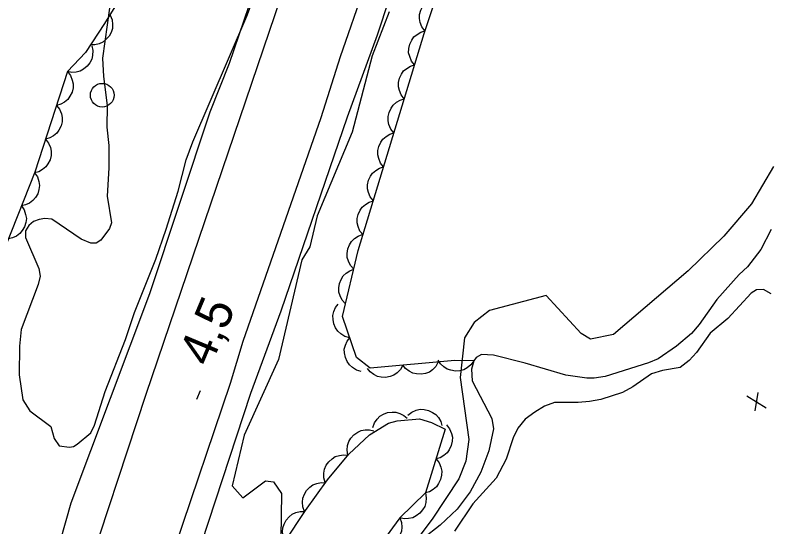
# Model space of a CAD drawing. Extents: x 282461 to 284471, y 5554090 to 5557646.
# Drawn here: x 283400.7 to 283464.4, y 5555541.8 to 5555585 of the extents above; entities that cross this region are included whole.
import ezdxf

# ---------------------------------------------------------------- set-up
doc = ezdxf.new("R2010")
doc.units = 0
for name, color, linetype in [('Niveau 2', 7, 'Continuous'), ('Niveau 21', 7, 'Continuous'), ('Niveau 3', 7, 'Continuous'), ('Niveau 36', 7, 'Continuous'), ('Niveau 4', 7, 'Continuous'), ('Niveau 44', 7, 'Continuous'), ('Niveau 7', 7, 'Continuous')]:
    doc.layers.add(name, color=color, linetype=linetype)

msp = doc.modelspace()

# ---------------------------------------------------------------- linework, layer by layer
at = {"layer": 'Niveau 2'}
for points in [[(283407.36, 5555550.38), (283408.24, 5555553.23), (283409.98, 5555557.62), (283410.73, 5555559.88), (283412.53, 5555564.41), (283413.4, 5555566.93), (283414.42, 5555570.15), (283415.09, 5555572.8), (283415.65, 5555574.3), (283420.2, 5555584.92), (283421.18, 5555587.5), (283424.65, 5555600.24), (283426.3, 5555605.74), (283429.05, 5555613.72), (283429.98, 5555616.76), (283431.95, 5555624.5), (283432.83, 5555627.18)], [(283408.62, 5555585.61), (283408.03, 5555581.39), (283408.12, 5555579.82), (283408.42, 5555577.38), (283408.39, 5555575.54), (283408.57, 5555574.01), (283408.57, 5555572.1), (283408.43, 5555569.72), (283408.8, 5555567.47), (283408.61, 5555566.98), (283407.9, 5555565.99), (283407.48, 5555565.76), (283407.05, 5555565.76), (283406.23, 5555566.08), (283403.75, 5555567.79), (283403.17, 5555567.83), (283402.67, 5555567.76), (283402.21, 5555567.57), (283401.81, 5555567.24), (283401.53, 5555566.79), (283401.53, 5555566.24), (283402.65, 5555563.6), (283402.77, 5555562.95), (283402.61, 5555562.25), (283401.17, 5555558.46), (283401.03, 5555557.06), (283400.99, 5555554.62), (283401.31, 5555552.51), (283401.9, 5555551.59), (283403.68, 5555550.25), (283403.95, 5555549.24), (283404.38, 5555548.63), (283405.25, 5555548.5), (283405.59, 5555548.58), (283405.9, 5555548.76), (283407.03, 5555549.72), (283407.36, 5555550.38)], [(283432.24, 5555585.29), (283430.78, 5555581.58), (283429.09, 5555575.13), (283426.14, 5555568.07), (283425.53, 5555565.43), (283424.86, 5555564.34), (283422.88, 5555555.93), (283419.99, 5555549.52), (283418.98, 5555545.25), (283419.87, 5555544.23), (283421.78, 5555545.66), (283422.46, 5555545.58), (283423.15, 5555544.6), (283423.09, 5555540.84)], [(283464.68, 5555572.23), (283462.8, 5555569.06), (283460.49, 5555566.34), (283457.46, 5555563.41), (283451.15, 5555558.03), (283449.21, 5555557.64), (283448.44, 5555558.12), (283445.49, 5555561.33), (283440.69, 5555560.07), (283439.4, 5555559.06), (283438.59, 5555557.76), (283438.21, 5555554.39), (283438.96, 5555549.16), (283438.7, 5555547.32), (283438.12, 5555545.85), (283435.86, 5555542.44), (283434.14, 5555540.15)]]:
    msp.add_lwpolyline(points, dxfattribs=at)
at = {"layer": 'Niveau 21'}
for points in [[(283414.13, 5555540), (283418.84, 5555553.93), (283419.91, 5555557.46), (283426.49, 5555576.38), (283428.12, 5555581.53), (283434.29, 5555599.3), (283436.32, 5555605.56), (283438.12, 5555611.58), (283442.13, 5555623.62), (283444.25, 5555630.34), (283447.3, 5555640.42), (283453.95, 5555663.59), (283456.39, 5555672.85), (283459.42, 5555684.95), (283464.49, 5555706.31), (283467.84, 5555721.65), (283469.14, 5555728.42), (283472.32, 5555743.35)], [(283415.8, 5555538.57), (283420.56, 5555553.08), (283423.11, 5555560.03), (283428.7, 5555576.41), (283431.25, 5555583.36), (283433.23, 5555589.44), (283436.37, 5555598.42), (283442.18, 5555617.12), (283444.72, 5555624.94), (283446.95, 5555632.99), (283449.31, 5555641.09), (283452.9, 5555652.39), (283455.03, 5555660.73), (283460.13, 5555678.16), (283462.15, 5555686.38), (283464.34, 5555694.72), (283467, 5555705.95), (283469.69, 5555720.07), (283473.73, 5555739.57)], [(283462.47, 5555738.31), (283461.2, 5555731.43), (283459.1, 5555721.82), (283455.87, 5555709.31), (283454.14, 5555702.08), (283452.42, 5555695.59), (283450.97, 5555689.45), (283446.43, 5555671.5), (283444.57, 5555664.44), (283442.6, 5555657.96), (283440.94, 5555651.47), (283437.13, 5555639.13), (283434.03, 5555628.3), (283430.28, 5555616.54), (283429.1, 5555612.08), (283426.86, 5555604.89), (283422.22, 5555591.86), (283420.36, 5555585.73), (283418.72, 5555580.92), (283417.08, 5555576.81), (283412, 5555561.47), (283405.35, 5555543.77), (283400.81, 5555527.66)], [(283406.23, 5555536.33), (283411.71, 5555552.99), (283429.04, 5555604.08), (283436.5, 5555626.95), (283442.28, 5555645.78), (283445.15, 5555655.85), (283449.82, 5555673), (283451.9, 5555681.28), (283458.81, 5555710.63), (283460.71, 5555718.97), (283464.36, 5555736.1)]]:
    msp.add_lwpolyline(points, dxfattribs=at)
at = {"layer": 'Niveau 3'}
for p, q in [((283415.98, 5555552.56), (283416.29, 5555553.3)), ((283463.13, 5555551.59), (283463.38, 5555553.13)), ((283462.42, 5555552.85), (283464.05, 5555551.85))]:
    msp.add_line(p, q, dxfattribs=at)
at = {"layer": 'Niveau 36'}
msp.add_circle((283408.008, 5555578.253), 1, dxfattribs=at)
at = {"layer": 'Niveau 4'}
msp.add_lwpolyline([(283464.46, 5555561.48), (283463.82, 5555561.83), (283463.24, 5555561.82), (283462.78, 5555561.53), (283460.82, 5555559.38), (283459.32, 5555558.15), (283458.18, 5555556.52), (283457.54, 5555555.83), (283456.79, 5555555.24), (283455.29, 5555555), (283454.36, 5555554.71), (283452.8, 5555553.6), (283451.93, 5555553.13), (283450.08, 5555552.54), (283449.15, 5555552.36), (283448.17, 5555552.29), (283446.19, 5555552.28), (283445.33, 5555551.98), (283444.52, 5555551.46), (283443.71, 5555550.87), (283443.08, 5555550.12), (283442.68, 5555549.3), (283442.11, 5555547.51), (283441.26, 5555545.88), (283439.3, 5555543.73), (283437.75, 5555541.41)], dxfattribs=at)
at = {"layer": 'Niveau 44'}
for points in [[(283439.37, 5555555.82), (283437.77, 5555555.84), (283430.63, 5555555.18), (283429.47, 5555556.1), (283428.28, 5555559.56), (283429.62, 5555565.12), (283435.17, 5555583.45), (283438.11, 5555592.26), (283442.62, 5555606.62), (283447.36, 5555622.84), (283456.07, 5555650.42)], [(283426.1, 5555626.08), (283424.85, 5555624.11), (283424.23, 5555621.33), (283424.96, 5555617.52), (283424.29, 5555615.14), (283422.91, 5555613.92), (283420.08, 5555612.63), (283418.69, 5555611.58), (283419.01, 5555608.35), (283419.03, 5555606.5), (283420.4, 5555601.83), (283419.67, 5555599.63), (283418.47, 5555597.48), (283416.6, 5555592.73), (283414.88, 5555590.06), (283413.04, 5555588.66), (283411.19, 5555587.84), (283409.58, 5555586.56), (283408.21, 5555584.3), (283406.6, 5555581.86), (283405.08, 5555580.24)], [(283405.08, 5555580.24), (283402.32, 5555571.75), (283399.37, 5555564.34), (283396.38, 5555561.78), (283392.92, 5555559.9), (283389.21, 5555559.42), (283385.02, 5555561.01), (283381.06, 5555563.29), (283378.25, 5555566.97), (283376.35, 5555572.5), (283373.98, 5555578.26), (283371.62, 5555582.86), (283369.96, 5555587.01), (283368.74, 5555593.7), (283367.54, 5555598.31), (283365.87, 5555602.92), (283363.98, 5555607.76), (283362.3, 5555613.29), (283359.71, 5555617.9), (283357.37, 5555620.42), (283354.32, 5555625.25)], [(283435.25, 5555583.69), (283434.99, 5555584.02), (283434.85, 5555584.4), (283434.78, 5555584.72), (283434.8, 5555585.07), (283434.89, 5555585.43), (283435.07, 5555585.77), (283435.25, 5555586.04), (283435.53, 5555586.26), (283435.85, 5555586.44), (283436.2, 5555586.53)], [(283408.68, 5555585.01), (283408.84, 5555584.62), (283408.88, 5555584.22), (283408.87, 5555583.89), (283408.75, 5555583.56), (283408.58, 5555583.23), (283408.32, 5555582.95), (283408.07, 5555582.74), (283407.75, 5555582.6), (283407.39, 5555582.51), (283407.03, 5555582.51)], [(283434.37, 5555580.82), (283434.11, 5555581.14), (283433.96, 5555581.52), (283433.87, 5555581.84), (283433.88, 5555582.19), (283433.96, 5555582.55), (283434.13, 5555582.89), (283434.31, 5555583.17), (283434.58, 5555583.39), (283434.9, 5555583.58), (283435.24, 5555583.69)], [(283407.13, 5555582.43), (283407.22, 5555582.02), (283407.19, 5555581.61), (283407.13, 5555581.29), (283406.96, 5555580.98), (283406.73, 5555580.69), (283406.43, 5555580.46), (283406.15, 5555580.29), (283405.8, 5555580.21), (283405.44, 5555580.18), (283405.08, 5555580.24)], [(283433.5, 5555577.94), (283433.24, 5555578.27), (283433.09, 5555578.64), (283433, 5555578.96), (283433.01, 5555579.31), (283433.09, 5555579.68), (283433.26, 5555580.02), (283433.44, 5555580.3), (283433.71, 5555580.52), (283434.03, 5555580.71), (283434.37, 5555580.82)], [(283405.08, 5555580.24), (283405.34, 5555579.91), (283405.48, 5555579.53), (283405.56, 5555579.21), (283405.54, 5555578.86), (283405.46, 5555578.5), (283405.28, 5555578.16), (283405.1, 5555577.89), (283404.82, 5555577.67), (283404.5, 5555577.49), (283404.15, 5555577.39)], [(283432.63, 5555575.07), (283432.37, 5555575.39), (283432.21, 5555575.77), (283432.13, 5555576.09), (283432.14, 5555576.44), (283432.22, 5555576.8), (283432.39, 5555577.15), (283432.57, 5555577.42), (283432.84, 5555577.65), (283433.16, 5555577.83), (283433.5, 5555577.94)], [(283404.15, 5555577.39), (283404.41, 5555577.06), (283404.56, 5555576.68), (283404.63, 5555576.36), (283404.61, 5555576.01), (283404.53, 5555575.65), (283404.35, 5555575.31), (283404.17, 5555575.04), (283403.9, 5555574.82), (283403.57, 5555574.64), (283403.23, 5555574.54)], [(283431.76, 5555572.19), (283431.5, 5555572.52), (283431.34, 5555572.9), (283431.26, 5555573.22), (283431.27, 5555573.57), (283431.35, 5555573.93), (283431.52, 5555574.27), (283431.7, 5555574.55), (283431.97, 5555574.77), (283432.29, 5555574.96), (283432.63, 5555575.07)], [(283403.23, 5555574.54), (283403.48, 5555574.21), (283403.63, 5555573.83), (283403.7, 5555573.51), (283403.69, 5555573.16), (283403.6, 5555572.8), (283403.42, 5555572.46), (283403.24, 5555572.19), (283402.97, 5555571.97), (283402.65, 5555571.79), (283402.3, 5555571.69)], [(283430.89, 5555569.32), (283430.63, 5555569.65), (283430.47, 5555570.02), (283430.39, 5555570.34), (283430.4, 5555570.69), (283430.48, 5555571.06), (283430.65, 5555571.4), (283430.83, 5555571.67), (283431.1, 5555571.9), (283431.42, 5555572.09), (283431.76, 5555572.19)], [(283402.3, 5555571.69), (283402.53, 5555571.34), (283402.65, 5555570.96), (283402.71, 5555570.63), (283402.66, 5555570.28), (283402.56, 5555569.93), (283402.36, 5555569.6), (283402.16, 5555569.34), (283401.87, 5555569.14), (283401.54, 5555568.98), (283401.19, 5555568.9)], [(283401.19, 5555568.9), (283401.42, 5555568.56), (283401.54, 5555568.17), (283401.6, 5555567.84), (283401.56, 5555567.5), (283401.45, 5555567.14), (283401.25, 5555566.81), (283401.05, 5555566.56), (283400.76, 5555566.35), (283400.43, 5555566.2), (283400.08, 5555566.12)], [(283430.02, 5555566.45), (283429.76, 5555566.77), (283429.6, 5555567.15), (283429.52, 5555567.47), (283429.53, 5555567.82), (283429.61, 5555568.18), (283429.78, 5555568.53), (283429.96, 5555568.8), (283430.23, 5555569.03), (283430.55, 5555569.21), (283430.89, 5555569.32)], [(283429.24, 5555563.55), (283428.96, 5555563.86), (283428.78, 5555564.23), (283428.68, 5555564.54), (283428.68, 5555564.89), (283428.73, 5555565.26), (283428.88, 5555565.61), (283429.04, 5555565.9), (283429.3, 5555566.14), (283429.61, 5555566.34), (283429.94, 5555566.47)], [(283428.54, 5555560.63), (283428.26, 5555560.94), (283428.08, 5555561.31), (283427.98, 5555561.62), (283427.97, 5555561.97), (283428.03, 5555562.34), (283428.18, 5555562.69), (283428.34, 5555562.98), (283428.6, 5555563.22), (283428.9, 5555563.42), (283429.24, 5555563.55)], [(283428.9, 5555557.76), (283428.49, 5555557.87), (283428.15, 5555558.09), (283427.89, 5555558.3), (283427.7, 5555558.59), (283427.55, 5555558.93), (283427.49, 5555559.31), (283427.47, 5555559.63), (283427.56, 5555559.97), (283427.71, 5555560.31), (283427.92, 5555560.6)], [(283429.87, 5555554.92), (283429.47, 5555555.03), (283429.13, 5555555.25), (283428.87, 5555555.46), (283428.68, 5555555.75), (283428.53, 5555556.09), (283428.46, 5555556.47), (283428.44, 5555556.79), (283428.53, 5555557.14), (283428.68, 5555557.47), (283428.9, 5555557.76)], [(283436.37, 5555555.71), (283436.17, 5555555.34), (283435.88, 5555555.06), (283435.62, 5555554.86), (283435.29, 5555554.74), (283434.92, 5555554.68), (283434.54, 5555554.71), (283434.22, 5555554.76), (283433.91, 5555554.93), (283433.61, 5555555.16), (283433.38, 5555555.43)], [(283439.37, 5555555.82), (283439.13, 5555555.48), (283438.81, 5555555.22), (283438.53, 5555555.06), (283438.19, 5555554.97), (283437.82, 5555554.94), (283437.44, 5555555.01), (283437.13, 5555555.1), (283436.84, 5555555.3), (283436.57, 5555555.56), (283436.37, 5555555.86)], [(283433.38, 5555555.43), (283433.18, 5555555.07), (283432.89, 5555554.78), (283432.63, 5555554.59), (283432.3, 5555554.47), (283431.93, 5555554.4), (283431.55, 5555554.43), (283431.23, 5555554.49), (283430.92, 5555554.65), (283430.62, 5555554.88), (283430.39, 5555555.16)], [(283433.81, 5555551.21), (283434.13, 5555551.47), (283434.51, 5555551.63), (283434.83, 5555551.71), (283435.18, 5555551.7), (283435.54, 5555551.62), (283435.89, 5555551.45), (283436.16, 5555551.28), (283436.39, 5555551.01), (283436.58, 5555550.69), (283436.68, 5555550.34)], [(283430.84, 5555550.17), (283430.98, 5555550.56), (283431.21, 5555550.89), (283431.44, 5555551.13), (283431.74, 5555551.31), (283432.09, 5555551.44), (283432.47, 5555551.48), (283432.8, 5555551.48), (283433.14, 5555551.37), (283433.47, 5555551.19), (283433.74, 5555550.96)], [(283423.38, 5555540.5), (283425.15, 5555543.17), (283427.01, 5555545.74), (283428.82, 5555547.93), (283430.57, 5555549.56), (283432.17, 5555550.53), (283432.9, 5555550.73), (283434.8, 5555550.91), (283435.8, 5555550.61), (283436.96, 5555550.03), (283435.28, 5555544.65)], [(283428.73, 5555547.85), (283428.67, 5555548.26), (283428.72, 5555548.66), (283428.81, 5555548.98), (283429, 5555549.28), (283429.25, 5555549.56), (283429.57, 5555549.77), (283429.86, 5555549.92), (283430.21, 5555549.98), (283430.58, 5555549.98), (283430.93, 5555549.9)], [(283437.07, 5555550.39), (283437.33, 5555550.06), (283437.48, 5555549.68), (283437.56, 5555549.36), (283437.55, 5555549.01), (283437.47, 5555548.65), (283437.29, 5555548.3), (283437.12, 5555548.03), (283436.84, 5555547.81), (283436.52, 5555547.62), (283436.18, 5555547.52)], [(283426.83, 5555545.52), (283426.71, 5555545.92), (283426.71, 5555546.33), (283426.76, 5555546.66), (283426.91, 5555546.98), (283427.12, 5555547.28), (283427.41, 5555547.53), (283427.68, 5555547.72), (283428.02, 5555547.82), (283428.38, 5555547.87), (283428.74, 5555547.84)], [(283436.18, 5555547.52), (283436.44, 5555547.19), (283436.59, 5555546.81), (283436.67, 5555546.49), (283436.65, 5555546.14), (283436.57, 5555545.78), (283436.4, 5555545.44), (283436.22, 5555545.16), (283435.95, 5555544.94), (283435.63, 5555544.75), (283435.28, 5555544.65)], [(283425.08, 5555543.07), (283424.94, 5555543.47), (283424.92, 5555543.87), (283424.94, 5555544.2), (283425.07, 5555544.53), (283425.26, 5555544.85), (283425.53, 5555545.12), (283425.79, 5555545.32), (283426.12, 5555545.45), (283426.48, 5555545.52), (283426.84, 5555545.51)], [(283435.28, 5555544.65), (283433.14, 5555542.54), (283431.67, 5555540.54)], [(283435.28, 5555544.65), (283435.36, 5555544.24), (283435.31, 5555543.83), (283435.23, 5555543.51), (283435.05, 5555543.21), (283434.81, 5555542.93), (283434.5, 5555542.71), (283434.21, 5555542.55), (283433.86, 5555542.48), (283433.49, 5555542.47), (283433.14, 5555542.54)], [(283423.42, 5555540.57), (283423.27, 5555540.95), (283423.23, 5555541.36), (283423.24, 5555541.69), (283423.35, 5555542.02), (283423.53, 5555542.35), (283423.79, 5555542.63), (283424.04, 5555542.84), (283424.36, 5555542.98), (283424.72, 5555543.07), (283425.09, 5555543.07)], [(283433.14, 5555542.54), (283433.28, 5555542.15), (283433.3, 5555541.74), (283433.27, 5555541.41), (283433.14, 5555541.08), (283432.95, 5555540.77), (283432.67, 5555540.5), (283432.42, 5555540.3), (283432.09, 5555540.17), (283431.72, 5555540.1), (283431.36, 5555540.12)]]:
    msp.add_lwpolyline(points, dxfattribs=at)
at = {"layer": 'Niveau 7'}
msp.add_lwpolyline([(283464.47, 5555566.91), (283463.61, 5555565.22), (283462.47, 5555563.75), (283461.78, 5555563.1), (283459.88, 5555560.99), (283458.39, 5555558.88), (283457.76, 5555558.11), (283456.49, 5555557.05), (283454.93, 5555555.98), (283454.12, 5555555.63), (283450.47, 5555554.48), (283449.54, 5555554.35), (283448.9, 5555554.34), (283447.15, 5555554.61), (283443.7, 5555555.62), (283441.02, 5555556.28), (283440.03, 5555556.33), (283439.56, 5555556.09), (283439.37, 5555555.82), (283439.17, 5555555.1), (283439.24, 5555554.11), (283440.9, 5555550.93), (283441.03, 5555550.06), (283440.64, 5555548.2), (283439.97, 5555546.39), (283439.06, 5555544.75), (283437.97, 5555543.28), (283436.53, 5555541.93), (283435.09, 5555540.81)], dxfattribs=at)

# ---------------------------------------------------------------- texts
at = {"layer": 'Niveau 3'}
msp.add_text('4,5  ', height=3, rotation=67.17401, dxfattribs=at).set_placement((283417.13, 5555555.2))

doc.saveas('drawing.dxf')
